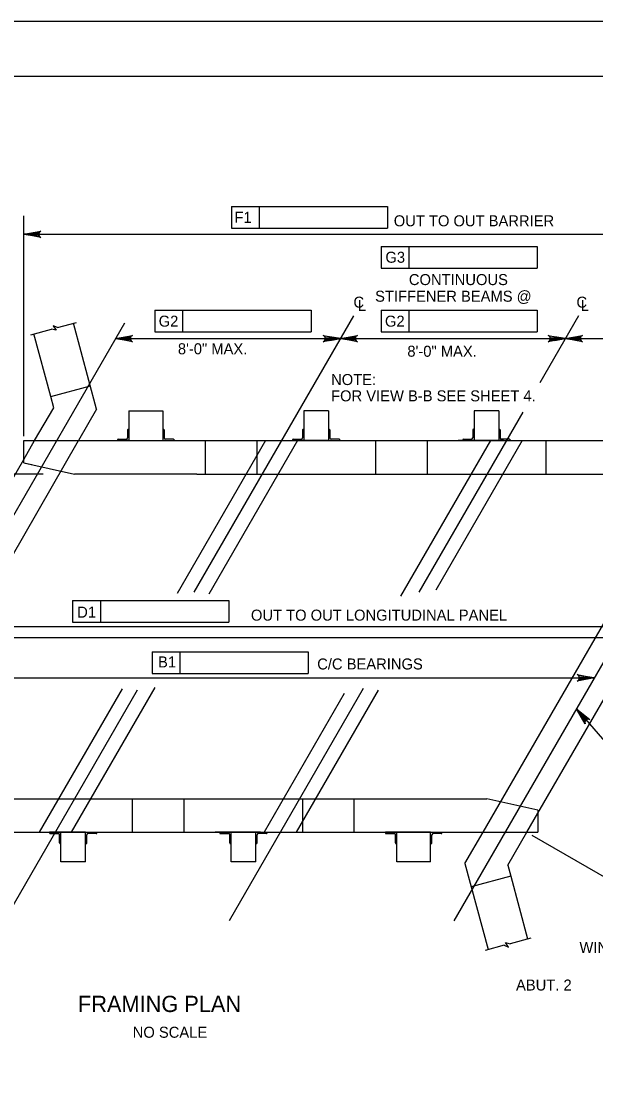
# Model space of a CAD drawing. Extents: x 638268 to 640277, y 295465 to 298435.
# Drawn here: x 639484.1 to 639640.5, y 298145.6 to 298435.5 of the extents above; entities that cross this region are included whole.
import ezdxf

# ---------------------------------------------------------------- set-up
doc = ezdxf.new("R2010")
doc.units = 0
for name, color, linetype in [('2', 7, 'Continuous'), ('3', 7, 'Continuous'), ('4', 7, 'Continuous'), ('PLT-BNDY', 7, 'Continuous')]:
    doc.layers.add(name, color=color, linetype=linetype)

msp = doc.modelspace()

# ---------------------------------------------------------------- linework, layer by layer
at = {"layer": '2'}
for p, q in [((639316.46, 298420.46), (640102.46, 298420.46)), ((639504.6, 298329.72), (639498.32, 298353.15)), ((639492.11, 298333.18), (639487.53, 298350.26)), ((639492.11, 298333.18), (639502.9, 298336.07)), ((639492.92, 298330.15), (639492.11, 298333.18)), ((639487.73, 298321.18), (639492.92, 298330.15)), ((639504.6, 298329.72), (639499.67, 298321.18)), ((639513.38, 298329.27), (639522.61, 298329.27)), ((639513.38, 298329.27), (639513.38, 298321.18)), ((639522.61, 298329.27), (639522.61, 298321.18)), ((639567.77, 298329.27), (639561.04, 298329.27)), ((639567.77, 298329.27), (639561.04, 298329.27)), ((639561.04, 298329.27), (639561.04, 298321.18)), ((639567.77, 298329.27), (639567.77, 298321.18)), ((639614.13, 298329.27), (639607.4, 298329.27)), ((639614.13, 298329.27), (639607.4, 298329.27)), ((639614.13, 298329.27), (639607.4, 298329.27)), ((639607.4, 298329.27), (639607.4, 298321.18)), ((639614.13, 298329.27), (639614.13, 298321.18)), ((639513.01, 298324.09), (639513.01, 298321.91)), ((639513.2, 298324.27), (639513.38, 298324.27)), ((639513.38, 298324.27), (639513.38, 298321.18)), ((639522.8, 298324.27), (639522.61, 298324.27)), ((639522.61, 298324.27), (639522.61, 298321.18)), ((639522.98, 298324.09), (639522.98, 298321.91)), ((639560.68, 298324.09), (639560.68, 298321.91)), ((639560.86, 298324.27), (639561.04, 298324.27)), ((639561.04, 298324.27), (639561.04, 298321.18)), ((639567.95, 298324.27), (639567.77, 298324.27)), ((639567.77, 298324.27), (639567.77, 298321.18)), ((639568.13, 298324.09), (639568.13, 298321.91)), ((639607.04, 298324.09), (639607.04, 298321.91)), ((639607.22, 298324.27), (639607.4, 298324.27)), ((639607.4, 298324.27), (639607.4, 298321.18)), ((639614.31, 298324.27), (639614.13, 298324.27)), ((639614.13, 298324.27), (639614.13, 298321.18)), ((639614.5, 298324.09), (639614.5, 298321.91)), ((639438.05, 298214.45), (639499.67, 298321.18)), ((639484.75, 298321.18), (639683.42, 298321.18)), ((639484.75, 298316.01), (639487.73, 298321.18)), ((639484.75, 298315.15), (639484.75, 298321.18)), ((639510.29, 298321.36), (639510.29, 298321.18)), ((639513.38, 298321.18), (639510.29, 298321.18)), ((639510.47, 298321.54), (639512.65, 298321.54)), ((639513.38, 298321.18), (639522.61, 298321.18)), ((639522.61, 298321.18), (639525.7, 298321.18)), ((639525.52, 298321.54), (639523.34, 298321.54)), ((639525.7, 298321.36), (639525.7, 298321.18)), ((639534.17, 298321.18), (639534.17, 298312.06)), ((639548.23, 298321.18), (639548.23, 298312.06)), ((639557.95, 298321.36), (639557.95, 298321.18)), ((639561.04, 298321.18), (639557.95, 298321.18)), ((639558.13, 298321.54), (639560.31, 298321.54)), ((639567.77, 298321.18), (639561.04, 298321.18)), ((639567.77, 298321.18), (639561.04, 298321.18)), ((639567.77, 298321.18), (639570.86, 298321.18)), ((639570.68, 298321.54), (639568.5, 298321.54)), ((639570.86, 298321.36), (639570.86, 298321.18)), ((639580.57, 298321.18), (639580.57, 298312.06)), ((639594.6, 298321.18), (639594.6, 298312.06)), ((639606.15, 298321.18), (639603.06, 298321.18)), ((639604.31, 298321.36), (639604.31, 298321.18)), ((639607.4, 298321.18), (639604.31, 298321.18)), ((639604.5, 298321.54), (639606.68, 298321.54)), ((639615.39, 298321.18), (639606.15, 298321.18)), ((639614.13, 298321.18), (639607.4, 298321.18)), ((639614.13, 298321.18), (639607.4, 298321.18)), ((639609.87, 298214.45), (639671.49, 298321.18)), ((639614.13, 298321.18), (639617.22, 298321.18)), ((639617.04, 298321.54), (639614.86, 298321.54)), ((639615.39, 298321.18), (639618.48, 298321.18)), ((639617.22, 298321.36), (639617.22, 298321.18)), ((639626.94, 298321.18), (639626.94, 298312.06)), ((639429.71, 298220.67), (639484.75, 298316.01)), ((639484.75, 298315.15), (639498.6, 298312.06)), ((639484.75, 298315.15), (639486.92, 298314.66)), ((639624.79, 298219.62), (639679.42, 298314.26)), ((639531.9, 298312.06), (639498.6, 298312.06)), ((639531.9, 298312.06), (639669.57, 298312.06)), ((639473.27, 298223.57), (639610.92, 298223.57)), ((639514.41, 298214.45), (639514.41, 298223.57)), ((639528.43, 298214.45), (639528.43, 298223.57)), ((639560.77, 298214.45), (639560.77, 298223.57)), ((639574.79, 298214.45), (639574.79, 298223.57)), ((639624.79, 298220.48), (639610.92, 298223.57)), ((639621.8, 298214.45), (639624.79, 298219.62)), ((639624.79, 298220.48), (639624.79, 298214.45)), ((639624.79, 298219.62), (639624.79, 298214.45)), ((639426.12, 298214.45), (639624.79, 298214.45)), ((639491.78, 298214.27), (639491.78, 298214.45)), ((639494.87, 298214.45), (639491.78, 298214.45)), ((639491.96, 298214.09), (639494.15, 298214.09)), ((639494.51, 298211.54), (639494.51, 298213.72)), ((639501.6, 298214.45), (639494.87, 298214.45)), ((639501.6, 298214.45), (639494.87, 298214.45)), ((639494.87, 298211.36), (639494.87, 298214.45)), ((639494.87, 298206.36), (639494.87, 298214.45)), ((639501.6, 298211.36), (639501.6, 298214.45)), ((639501.6, 298214.45), (639504.69, 298214.45)), ((639501.6, 298206.36), (639501.6, 298214.45)), ((639501.96, 298211.54), (639501.96, 298213.72)), ((639504.51, 298214.09), (639502.33, 298214.09)), ((639504.69, 298214.27), (639504.69, 298214.45)), ((639539.98, 298214.45), (639536.89, 298214.45)), ((639538.15, 298214.27), (639538.15, 298214.45)), ((639541.24, 298214.45), (639538.15, 298214.45)), ((639538.33, 298214.09), (639540.51, 298214.09)), ((639549.22, 298214.45), (639539.98, 298214.45)), ((639540.87, 298211.54), (639540.87, 298213.72)), ((639547.96, 298214.45), (639541.24, 298214.45)), ((639547.96, 298214.45), (639541.24, 298214.45)), ((639541.24, 298211.36), (639541.24, 298214.45)), ((639541.24, 298206.36), (639541.24, 298214.45)), ((639547.96, 298211.36), (639547.96, 298214.45)), ((639547.96, 298214.45), (639551.06, 298214.45)), ((639547.96, 298206.36), (639547.96, 298214.45)), ((639548.33, 298211.54), (639548.33, 298213.72)), ((639550.87, 298214.09), (639548.69, 298214.09)), ((639549.22, 298214.45), (639552.31, 298214.45)), ((639551.06, 298214.27), (639551.06, 298214.45)), ((639583.25, 298214.27), (639583.25, 298214.45)), ((639586.35, 298214.45), (639583.25, 298214.45)), ((639583.44, 298214.09), (639585.62, 298214.09)), ((639585.98, 298211.54), (639585.98, 298213.72)), ((639586.35, 298206.36), (639586.35, 298214.45)), ((639595.58, 298214.45), (639586.35, 298214.45)), ((639586.35, 298211.36), (639586.35, 298214.45)), ((639595.58, 298206.36), (639595.58, 298214.45)), ((639595.58, 298211.36), (639595.58, 298214.45)), ((639595.58, 298214.45), (639598.67, 298214.45)), ((639595.95, 298211.54), (639595.95, 298213.72)), ((639598.49, 298214.09), (639596.31, 298214.09)), ((639598.67, 298214.27), (639598.67, 298214.45)), ((639604.94, 298205.91), (639609.87, 298214.45)), ((639616.62, 298205.47), (639621.8, 298214.45)), ((639494.69, 298211.36), (639494.87, 298211.36)), ((639501.78, 298211.36), (639501.6, 298211.36)), ((639541.06, 298211.36), (639541.24, 298211.36)), ((639548.15, 298211.36), (639547.96, 298211.36)), ((639586.16, 298211.36), (639586.35, 298211.36)), ((639595.76, 298211.36), (639595.58, 298211.36)), ((639501.6, 298206.36), (639494.87, 298206.36)), ((639501.6, 298206.36), (639494.87, 298206.36)), ((639547.96, 298206.36), (639541.24, 298206.36)), ((639547.96, 298206.36), (639541.24, 298206.36)), ((639547.96, 298206.36), (639541.24, 298206.36)), ((639595.58, 298206.36), (639586.35, 298206.36)), ((639604.94, 298205.91), (639611.21, 298182.48)), ((639616.62, 298205.47), (639617.43, 298202.45)), ((639617.43, 298202.45), (639606.64, 298199.56)), ((639617.43, 298202.45), (639622.01, 298185.37))]:
    msp.add_line(p, q, dxfattribs=at)
for centre, radius, start, end in [((639513.2, 298324.09), 0.182, 90, 179.9984), ((639522.8, 298324.09), 0.182, 0.0016, 90), ((639560.86, 298324.09), 0.182, 90, 179.9984), ((639567.95, 298324.09), 0.182, 0.0016, 90), ((639607.22, 298324.09), 0.182, 90, 179.9984), ((639614.31, 298324.09), 0.182, 0.0016, 90), ((639510.47, 298321.36), 0.182, 90, 179.9984), ((639512.65, 298321.91), 0.364, 270, 359.9984), ((639523.34, 298321.91), 0.364, 180.0016, 270), ((639525.52, 298321.36), 0.182, 0.0016, 90), ((639558.13, 298321.36), 0.182, 90, 179.9984), ((639560.31, 298321.91), 0.364, 270, 359.9984), ((639568.5, 298321.91), 0.364, 180.0016, 270), ((639570.68, 298321.36), 0.182, 0.0016, 90), ((639604.5, 298321.36), 0.182, 90, 179.9984), ((639606.68, 298321.91), 0.364, 270, 359.9984), ((639614.86, 298321.91), 0.364, 180.0016, 270), ((639617.04, 298321.36), 0.182, 0.0016, 90), ((639491.96, 298214.27), 0.182, 180.0016, 270), ((639494.15, 298213.72), 0.364, 0.0016, 90), ((639502.33, 298213.72), 0.364, 90, 179.9984), ((639504.51, 298214.27), 0.182, 270, 359.9984), ((639538.33, 298214.27), 0.182, 180.0016, 270), ((639540.51, 298213.72), 0.364, 0.0016, 90), ((639548.69, 298213.72), 0.364, 90, 179.9984), ((639550.87, 298214.27), 0.182, 270, 359.9984), ((639583.44, 298214.27), 0.182, 180.0016, 270), ((639585.62, 298213.72), 0.364, 0.0016, 90), ((639596.31, 298213.72), 0.364, 90, 179.9984), ((639598.49, 298214.27), 0.182, 270, 359.9984), ((639494.69, 298211.54), 0.182, 180.0016, 270), ((639501.78, 298211.54), 0.182, 270, 359.9984), ((639541.06, 298211.54), 0.182, 180.0016, 270), ((639548.15, 298211.54), 0.182, 270, 359.9984), ((639586.16, 298211.54), 0.182, 180.0016, 270), ((639595.76, 298211.54), 0.182, 270, 359.9984)]:
    msp.add_arc(centre, radius, start, end, dxfattribs=at)
at = {"layer": '3'}
for p, q in [((639493.96, 298351.98), (639499.09, 298353.36)), ((639486.7, 298350.04), (639492.3, 298351.54)), ((639493.58, 298351.25), (639492.3, 298351.54)), ((639493.96, 298351.98), (639492.76, 298352.5)), ((639492.76, 298352.5), (639493.58, 298351.25)), ((639550.62, 298321.18), (639526.58, 298279.54)), ((639559.29, 298321.18), (639535.14, 298279.36)), ((639611.87, 298321.18), (639587.38, 298278.76)), ((639620.54, 298321.18), (639596.99, 298280.39)), ((639511.57, 298253.54), (639489, 298214.45)), ((639520.44, 298253.9), (639497.67, 298214.45)), ((639572.06, 298252.22), (639550.25, 298214.45)), ((639581.25, 298253.13), (639558.92, 298214.45)), ((639622.84, 298185.6), (639617.24, 298184.09)), ((639615.57, 298183.65), (639610.45, 298182.27)), ((639615.57, 298183.65), (639616.78, 298183.13)), ((639615.95, 298184.38), (639617.24, 298184.09)), ((639616.78, 298183.13), (639615.95, 298184.38))]:
    msp.add_line(p, q, dxfattribs=at)
at = {"layer": '4'}
for p, q in [((639541.31, 298384.98), (639583.82, 298384.98)), ((639541.31, 298384.98), (639541.31, 298379.08)), ((639548.87, 298384.98), (639548.87, 298379.08)), ((639583.82, 298384.98), (639583.82, 298379.08)), ((639484.75, 298322.4), (639484.75, 298382.39)), ((639541.31, 298379.08), (639583.82, 298379.08)), ((639484.75, 298377.4), (639683.42, 298377.4)), ((639582.1, 298374.11), (639624.62, 298374.11)), ((639582.1, 298374.11), (639582.1, 298368.2)), ((639589.67, 298374.11), (639589.67, 298368.2)), ((639624.62, 298374.11), (639624.62, 298368.2)), ((639582.1, 298368.2), (639624.62, 298368.2)), ((639520.48, 298356.69), (639563, 298356.69)), ((639520.48, 298356.69), (639520.48, 298350.78)), ((639528.04, 298356.69), (639528.04, 298350.78)), ((639563, 298356.69), (639563, 298350.78)), ((639582.1, 298356.69), (639624.62, 298356.69)), ((639582.1, 298356.69), (639582.1, 298350.78)), ((639589.67, 298356.69), (639589.67, 298350.78)), ((639624.62, 298356.69), (639624.62, 298350.78)), ((639512.19, 298353.2), (639418.17, 298190.35)), ((639574.6, 298355.21), (639531.12, 298279.89)), ((639695.94, 298353.2), (639601.92, 298190.35)), ((639635.85, 298355.21), (639625.31, 298336.96)), ((639520.48, 298350.78), (639563, 298350.78)), ((639582.1, 298350.78), (639624.62, 298350.78)), ((639509.75, 298348.98), (639571, 298348.98)), ((639571, 298348.98), (639632.25, 298348.98)), ((639632.25, 298348.98), (639632.25, 298348.98)), ((639632.25, 298348.98), (639693.5, 298348.98)), ((639620.7, 298328.97), (639592.37, 298279.89)), ((639490.03, 298312.06), (639367.51, 298312.06)), ((639498.07, 298277.61), (639540.59, 298277.61)), ((639498.07, 298277.61), (639498.07, 298271.71)), ((639505.63, 298277.61), (639505.63, 298271.71)), ((639540.59, 298277.61), (639540.59, 298271.71)), ((639498.07, 298271.71), (639540.59, 298271.71)), ((639458.48, 298270.51), (639654.17, 298270.51)), ((639705.49, 298267.4), (639413.2, 298267.4)), ((639519.72, 298263.59), (639562.24, 298263.59)), ((639519.72, 298263.59), (639519.72, 298257.68)), ((639527.28, 298263.59), (639527.28, 298257.68)), ((639562.24, 298263.59), (639562.24, 298257.68)), ((639519.72, 298257.68), (639562.24, 298257.68)), ((639456.38, 298256.53), (639640.13, 298256.53)), ((639515.68, 298253.16), (639479.42, 298190.35)), ((639577.21, 298253.65), (639540.67, 298190.35)), ((639635.27, 298248.12), (639648.31, 298233.03)), ((639623.15, 298213.67), (639697.31, 298170.86))]:
    msp.add_line(p, q, dxfattribs=at)
for points in [[(639484.75, 298377.4), (639489.41, 298378.27), (639489.05, 298378.02), (639488.87, 298377.71), (639488.81, 298377.4), (639488.87, 298377.09), (639489.05, 298376.77), (639489.41, 298376.53), (639484.75, 298377.4), (639489.05, 298376.77), (639488.87, 298377.09), (639484.75, 298377.4), (639488.81, 298377.4), (639488.87, 298377.71), (639484.75, 298377.4), (639489.05, 298378.02)], [(639509.75, 298348.98), (639514.41, 298349.85), (639514.05, 298349.6), (639513.87, 298349.29), (639513.81, 298348.98), (639513.87, 298348.66), (639514.05, 298348.35), (639514.41, 298348.1), (639509.75, 298348.98), (639514.05, 298348.35), (639513.87, 298348.66), (639509.75, 298348.98), (639513.81, 298348.98), (639513.87, 298349.29), (639509.75, 298348.98), (639514.05, 298349.6)], [(639571, 298348.98), (639566.34, 298348.1), (639566.7, 298348.35), (639566.89, 298348.66), (639566.94, 298348.98), (639566.89, 298349.29), (639566.7, 298349.6), (639566.34, 298349.85), (639571, 298348.98), (639566.7, 298349.6), (639566.89, 298349.29), (639571, 298348.98), (639566.94, 298348.98), (639566.89, 298348.66), (639571, 298348.98), (639566.7, 298348.35)], [(639571, 298348.98), (639575.66, 298349.85), (639575.3, 298349.6), (639575.12, 298349.29), (639575.06, 298348.98), (639575.12, 298348.66), (639575.3, 298348.35), (639575.66, 298348.1), (639571, 298348.98), (639575.3, 298348.35), (639575.12, 298348.66), (639571, 298348.98), (639575.06, 298348.98), (639575.12, 298349.29), (639571, 298348.98), (639575.3, 298349.6)], [(639632.25, 298348.98), (639627.59, 298348.1), (639627.95, 298348.35), (639628.14, 298348.66), (639628.19, 298348.98), (639628.14, 298349.29), (639627.95, 298349.6), (639627.59, 298349.85), (639632.25, 298348.98), (639627.95, 298349.6), (639628.14, 298349.29), (639632.25, 298348.98), (639628.19, 298348.98), (639628.14, 298348.66), (639632.25, 298348.98), (639627.95, 298348.35)], [(639632.25, 298348.98), (639636.91, 298349.85), (639636.55, 298349.6), (639636.37, 298349.29), (639636.31, 298348.98), (639636.37, 298348.66), (639636.55, 298348.35), (639636.91, 298348.1), (639632.25, 298348.98), (639636.55, 298348.35), (639636.37, 298348.66), (639632.25, 298348.98), (639636.31, 298348.98), (639636.37, 298349.29), (639632.25, 298348.98), (639636.55, 298349.6)], [(639640.13, 298256.53), (639635.47, 298255.66), (639635.83, 298255.9), (639636.01, 298256.22), (639636.07, 298256.53), (639636.01, 298256.84), (639635.83, 298257.15), (639635.47, 298257.4), (639640.13, 298256.53), (639635.83, 298257.15), (639636.01, 298256.84), (639640.13, 298256.53), (639636.07, 298256.53), (639636.01, 298256.22), (639640.13, 298256.53), (639635.83, 298255.9)], [(639635.27, 298248.12), (639638.98, 298245.16), (639638.56, 298245.27), (639638.2, 298245.21), (639637.93, 298245.05), (639637.73, 298244.8), (639637.61, 298244.46), (639637.66, 298244.02), (639635.27, 298248.12), (639637.61, 298244.46), (639637.73, 298244.8), (639635.27, 298248.12), (639637.93, 298245.05), (639638.2, 298245.21), (639635.27, 298248.12), (639638.56, 298245.27)]]:
    msp.add_lwpolyline(points, dxfattribs=at)
for points in [[(639512.58, 298349.45), (639512.58, 298348.5), (639509.75, 298348.98)], [(639568.17, 298349.45), (639568.17, 298348.5), (639571, 298348.98)], [(639573.84, 298349.45), (639573.84, 298348.5), (639571, 298348.98)], [(639629.42, 298349.45), (639629.42, 298348.5), (639632.25, 298348.98)], [(639635.09, 298349.45), (639635.09, 298348.5), (639632.25, 298348.98)]]:
    msp.add_lwpolyline(points, close=True, dxfattribs=at)
at = {"layer": 'PLT-BNDY'}
msp.add_lwpolyline([(639276.46, 298435.46), (640117.46, 298435.46), (640117.46, 297841.46), (639276.46, 297841.46)], close=True, dxfattribs=at)

# ---------------------------------------------------------------- texts
at = {"layer": '4'}
for s, p in [('F1', (639542.14, 298380.53)), ('G3', (639583.26, 298369.65)), ('G2', (639521.51, 298352.23)), ('G2', (639583.14, 298352.23)), ('8\'-0" MAX.', (639526.74, 298344.71)), ('8\'-0" MAX.', (639589.24, 298344.04)), ('D1', (639499.32, 298272.93)), ('B1', (639521.33, 298259.37))]:
    msp.add_text(s, height=3, rotation=359.9382, dxfattribs=at).set_placement(p)
for s, height, p in [('OUT TO OUT BARRIER ', 3, (639585.54, 298379.58)), ('CONTINUOUS', 3, (639589.66, 298363.56)), ('STIFFENER BEAMS @', 3, (639580.45, 298359.03)), ('C', 3, (639574.56, 298357.41)), ('L', 3, (639575.75, 298356.54)), ('C', 3, (639635.3, 298357.41)), ('L', 3, (639636.46, 298356.54)), ('NOTE:', 3, (639568.47, 298336.32)), ('FOR VIEW B-B SEE SHEET 4.', 3, (639568.47, 298331.88)), ('OUT TO OUT LONGITUDINAL PANEL', 3, (639546.64, 298272.12)), ('C/C BEARINGS', 3, (639564.69, 298258.81)), ('WING B', 3, (639636.11, 298181.58)), ('ABUT. 2', 3, (639618.84, 298171.32)), ('FRAMING PLAN', 4.4292, (639499.54, 298165.46)), ('NO SCALE', 3, (639514.44, 298158.45))]:
    msp.add_text(s, height=height, dxfattribs=at).set_placement(p)

doc.saveas('drawing.dxf')
